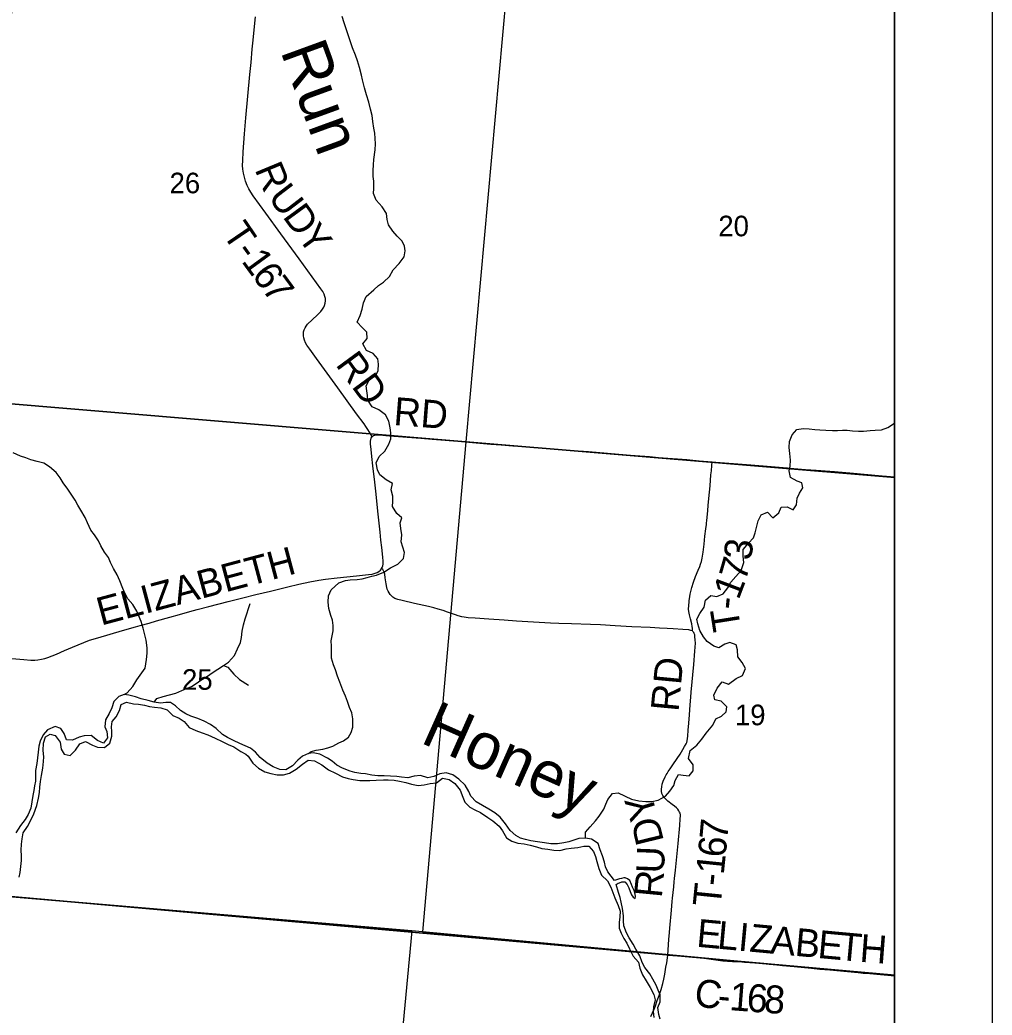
# Model space of a CAD drawing. Extents: x 0 to 680, y 0 to 440.
# Drawn here: x 551.69 to 586.54, y 243.22 to 278.88 of the extents above; entities that cross this region are included whole.
import ezdxf

# ---------------------------------------------------------------- set-up
doc = ezdxf.new("R2010")
doc.units = 0
for name, color, linetype in [('GM_X_Adjacent_County', 7, 'Continuous'), ('GM_X_County', 7, 'Continuous'), ('GM_X_County_Road', 7, 'Continuous'), ('GM_X_County_Road_Text', 7, 'Continuous'), ('GM_X_Minor_River', 7, 'Continuous'), ('GM_X_Minor_River_Text', 7, 'Continuous'), ('GM_X_Section', 7, 'Continuous'), ('GM_X_Section_Text', 7, 'Continuous'), ('GM_X_Township', 7, 'Continuous'), ('GM_X_Township_Road', 7, 'Continuous'), ('GM_X_Township_Road_Text', 7, 'Continuous'), ('SH_Data', 7, 'Continuous'), ('SH_Text', 7, 'Continuous')]:
    doc.layers.add(name, color=color, linetype=linetype)

msp = doc.modelspace()

# ---------------------------------------------------------------- linework, layer by layer
at = {"layer": 'GM_X_Adjacent_County'}
msp.add_lwpolyline([(520.893, 177.346), (583.052, 177.346), (583.052, 415.359), (345.039, 415.359)], dxfattribs=at)
at = {"layer": 'GM_X_County'}
msp.add_lwpolyline([(520.893, 177.346), (583.052, 177.346), (583.052, 415.359), (345.039, 415.359)], dxfattribs=at)
at = {"layer": 'GM_X_County_Road'}
for points in [[(564.653, 259.222), (564.675, 259.259), (564.693, 259.314), (564.704, 259.381), (564.707, 259.481), (564.698, 259.624), (564.66, 259.971), (564.63, 260.243), (564.598, 260.525), (564.521, 261.277), (564.455, 261.886), (564.406, 262.321), (564.341, 262.898), (564.303, 263.235), (564.273, 263.493), (564.258, 263.686), (564.254, 263.788), (564.261, 263.85), (564.273, 263.889), (564.299, 263.933), (564.311, 263.946)], [(564.311, 263.946), (564.326, 263.962), (564.358, 263.985), (564.406, 264.002), (564.478, 264.011), (564.575, 264.009), (564.804, 263.987), (564.935, 263.978), (565.566, 263.934), (566.057, 263.894), (566.471, 263.858), (567.388, 263.786), (568.566, 263.683), (568.937, 263.652), (569.361, 263.618), (569.885, 263.579), (570.43, 263.539), (571.336, 263.469), (572.068, 263.412), (572.755, 263.356), (573.573, 263.29), (574.261, 263.231), (574.577, 263.204), (575.592, 263.123), (576.04, 263.086), (576.507, 263.048)], [(576.507, 263.048), (576.64, 263.037), (577.578, 262.959), (577.895, 262.933), (578.473, 262.891), (578.909, 262.854), (579.203, 262.827), (579.432, 262.808), (579.847, 262.774), (580.229, 262.746), (580.884, 262.694), (581.571, 262.634), (582.597, 262.549), (583.052, 262.512)], [(551.249, 256.015), (551.827, 255.958), (552.079, 255.941), (552.222, 255.94), (552.332, 255.948), (552.464, 255.968), (552.582, 255.995), (552.687, 256.03), (553.002, 256.159), (553.284, 256.28), (553.575, 256.406), (553.979, 256.573), (554.184, 256.649), (554.476, 256.74), (555.359, 256.997), (555.834, 257.128), (556.002, 257.176), (556.318, 257.265), (556.583, 257.343), (557.064, 257.478), (557.412, 257.574), (557.781, 257.677), (558.045, 257.751), (558.457, 257.858), (559.157, 258.036), (559.677, 258.167), (560.143, 258.286), (560.675, 258.415), (561.048, 258.506), (561.292, 258.565), (561.687, 258.657), (562.082, 258.745), (562.404, 258.808), (562.641, 258.845), (563.065, 258.891), (563.752, 258.957), (564.188, 259.004), (564.318, 259.025), (564.416, 259.05), (564.489, 259.08), (564.557, 259.121), (564.609, 259.165), (564.646, 259.209), (564.653, 259.222)], [(574.301, 243.173), (574.366, 243.3), (574.42, 243.436), (574.466, 243.549), (574.535, 243.74), (574.599, 243.92), (574.669, 244.131), (574.731, 244.347), (574.768, 244.512), (574.802, 244.685), (574.848, 244.931), (574.877, 245.097), (574.905, 245.266), (574.919, 245.364)], [(574.919, 245.364), (575.454, 245.327), (575.997, 245.279), (576.14, 245.266), (576.386, 245.237), (576.629, 245.201), (576.889, 245.163), (577.052, 245.147), (577.238, 245.137), (577.468, 245.134), (577.664, 245.121), (578.031, 245.091), (578.314, 245.066), (578.541, 245.045), (578.824, 245.019), (579.02, 245), (579.438, 244.956), (579.813, 244.919), (580.067, 244.896), (580.368, 244.871), (580.716, 244.841), (581.228, 244.789), (581.74, 244.742), (581.915, 244.727), (582.242, 244.708), (582.542, 244.681), (582.963, 244.644), (583.052, 244.636)]]:
    msp.add_lwpolyline(points, dxfattribs=at)
at = {"layer": 'GM_X_Minor_River'}
for points in [[(565.498, 270.607), (565.475, 270.775), (565.392, 270.958), (565.208, 271.129), (565.052, 271.307), (564.903, 271.538), (564.847, 271.727), (564.826, 271.942), (564.67, 272.187), (564.462, 272.426), (564.367, 272.663), (564.378, 272.843), (564.37, 273.098), (564.354, 273.272), (564.353, 273.48), (564.358, 273.694), (564.369, 273.882), (564.417, 274.229), (564.429, 274.436), (564.427, 274.637), (564.405, 274.826), (564.376, 275.007), (564.341, 275.242), (564.312, 275.451), (564.251, 275.68), (564.197, 275.929), (564.116, 276.199), (564.041, 276.442), (563.968, 276.738), (563.932, 276.906), (563.858, 277.176), (563.783, 277.419), (563.721, 277.615), (563.613, 277.878), (563.525, 278.135), (563.45, 278.344), (563.368, 278.594), (563.312, 278.776), (563.237, 278.999)], [(562.036, 252.594), (562.127, 252.661), (562.309, 252.71), (562.545, 252.752), (562.72, 252.795), (562.909, 252.858), (563.12, 252.974), (563.289, 253.05), (563.46, 253.174), (563.565, 253.345), (563.616, 253.539), (563.623, 253.84), (563.581, 254.049), (563.506, 254.245), (563.43, 254.461), (563.354, 254.65), (563.266, 254.866), (563.158, 255.15), (563.076, 255.36), (562.995, 255.589), (562.925, 255.765), (562.851, 256.015), (562.862, 256.222), (562.861, 256.443), (562.845, 256.631), (562.876, 256.811), (562.914, 256.991), (562.919, 257.179), (562.89, 257.374), (562.827, 257.543), (562.759, 257.792), (562.738, 258.02), (562.75, 258.241), (562.849, 258.46), (563.116, 258.715), (563.353, 258.797), (563.521, 258.813), (563.782, 258.828), (563.951, 258.857), (564.133, 258.9), (564.301, 258.95), (564.47, 258.986), (564.727, 259.088), (564.972, 259.243), (565.237, 259.384), (565.443, 259.581), (565.475, 259.801), (565.412, 259.99), (565.356, 260.179), (565.382, 260.426), (565.348, 260.655), (565.319, 260.856), (565.377, 261.043), (565.193, 261.188), (565.038, 261.446), (565.056, 261.619), (565.053, 261.814), (564.998, 262.036), (565.044, 262.27), (564.813, 262.395), (564.589, 262.581), (564.5, 262.764), (564.452, 263.013), (564.571, 263.232), (564.77, 263.428), (564.917, 263.673), (564.982, 263.872), (564.987, 264.086), (564.964, 264.268), (564.91, 264.504), (564.795, 264.734), (564.557, 264.913), (564.319, 265.013), (564.163, 265.251), (564.147, 265.418), (564.125, 265.593), (564.095, 265.768), (564.215, 266), (564.446, 266.142), (564.531, 266.321), (564.536, 266.542), (564.514, 266.737), (564.351, 266.928), (564.112, 267.034), (563.984, 267.271), (564.136, 267.462), (564.128, 267.697), (563.951, 267.862), (563.774, 268.053), (563.881, 268.292), (563.953, 268.511), (564.005, 268.745), (564.104, 268.964), (564.372, 269.205), (564.543, 269.362), (564.72, 269.486), (564.933, 269.682), (565.066, 269.92), (565.286, 270.15), (565.465, 270.387), (565.498, 270.607)], [(580.574, 264.177), (580.815, 264.172), (580.996, 264.174), (581.171, 264.177), (581.338, 264.18), (581.539, 264.162), (581.747, 264.144), (581.934, 264.146), (582.163, 264.168), (582.344, 264.177), (582.572, 264.192), (582.796, 264.281), (582.965, 264.378), (583.052, 264.448)], [(571.96, 249.565), (571.959, 249.773), (572.131, 249.963), (572.317, 250.18), (572.455, 250.351), (572.615, 250.595), (572.687, 250.775), (572.765, 250.947), (572.931, 251.164), (573.132, 251.187), (573.61, 250.962), (573.87, 250.902), (574.13, 250.869), (574.345, 250.878), (574.567, 250.92), (574.825, 251.061), (574.99, 251.239), (575.123, 251.45), (575.181, 251.63), (575.3, 251.841), (575.467, 251.817), (575.681, 251.799), (575.819, 251.977), (575.817, 252.191), (575.655, 252.409), (575.709, 252.703), (575.955, 252.892), (576.134, 253.109), (576.287, 253.326), (576.528, 253.609), (576.634, 253.834), (576.838, 253.937), (577.009, 254.087), (577.027, 254.268), (576.824, 254.467), (576.597, 254.519), (576.561, 254.687), (576.68, 254.932), (576.86, 255.156), (577.093, 255.077), (577.359, 255.279), (577.59, 255.394), (577.696, 255.64), (577.58, 255.85), (577.425, 256.061), (577.41, 256.309), (577.361, 256.485), (577.142, 256.577), (576.96, 256.514), (576.742, 256.385), (576.562, 256.436), (576.318, 256.602), (576.188, 256.772), (576.066, 257.003), (575.985, 257.239), (575.955, 257.407), (576.061, 257.613), (576.213, 257.837), (576.26, 258.084), (576.451, 258.254), (576.672, 258.222), (576.902, 258.311), (577.061, 258.535), (577.167, 258.733), (577.346, 258.937), (577.538, 259.147), (577.639, 259.44), (577.611, 259.668), (577.617, 259.909), (577.81, 260.132), (577.982, 260.323), (578.04, 260.502), (578.092, 260.696), (578.157, 260.929), (578.263, 261.147), (578.486, 261.236), (578.683, 261.044), (578.888, 261.214), (578.98, 261.426), (579.195, 261.428), (579.407, 261.329), (579.532, 261.507), (579.551, 261.748), (579.629, 261.927), (579.754, 262.112), (579.718, 262.287), (579.546, 262.358), (579.307, 262.484), (579.266, 262.719), (579.304, 262.892), (579.315, 263.107), (579.287, 263.342), (579.259, 263.557), (579.271, 263.778), (579.377, 264.01), (579.542, 264.2), (579.771, 264.242), (579.979, 264.231), (580.186, 264.206), (580.367, 264.188), (580.574, 264.177)], [(555.418, 254.703), (555.532, 254.769), (555.729, 254.994), (555.879, 255.233), (555.994, 255.405), (556.178, 255.65), (556.228, 255.964), (556.244, 256.191), (556.246, 256.385), (556.216, 256.653), (556.152, 256.888), (556.108, 257.082), (556.03, 257.324), (555.881, 257.694), (555.737, 257.929), (555.558, 258.132), (555.447, 258.341), (555.376, 258.509), (555.265, 258.778), (555.168, 258.993), (555.043, 259.222), (554.932, 259.437), (554.861, 259.612), (554.716, 259.807), (554.585, 260.036), (554.5, 260.218), (554.356, 260.427), (554.224, 260.602), (554.113, 260.858), (554.022, 261.053), (553.865, 261.309), (553.76, 261.49), (553.668, 261.672), (553.544, 261.854), (553.406, 262.07), (553.235, 262.292), (553.13, 262.468), (552.985, 262.663), (552.747, 262.867), (552.541, 262.996), (552.308, 263.059), (552.081, 263.122), (551.895, 263.191), (551.709, 263.247), (551.449, 263.37)], [(556.504, 254.436), (556.599, 254.562), (556.821, 254.64), (557.049, 254.691), (557.277, 254.761), (557.492, 254.846), (557.659, 254.917), (557.834, 254.996), (558.002, 255.101), (558.178, 255.219), (558.413, 255.363), (558.582, 255.482), (558.777, 255.62), (558.979, 255.751), (559.168, 255.869), (559.378, 256.107), (559.487, 256.347), (559.59, 256.573), (559.626, 256.753), (559.655, 256.974), (559.705, 257.2), (559.767, 257.42), (559.938, 257.97)], [(558.979, 255.751), (559.139, 255.682), (559.35, 255.439), (559.555, 255.243), (559.885, 255.041)], [(559.948, 252.786), (559.575, 252.949), (559.342, 253.058), (559.129, 253.168), (558.943, 253.277), (558.719, 253.487), (558.513, 253.63), (558.294, 253.753), (558.061, 253.849), (557.808, 253.933), (557.629, 254.015), (557.443, 254.131), (557.258, 254.3), (557.086, 254.423), (556.918, 254.425), (556.731, 254.4), (556.504, 254.436), (556.284, 254.492), (556.038, 254.549), (555.825, 254.625), (555.592, 254.688), (555.418, 254.703), (555.237, 254.638), (555.054, 254.453), (554.978, 254.234), (554.882, 254.027), (554.752, 253.802), (554.736, 253.554), (554.801, 253.38), (554.825, 253.159), (554.682, 252.96), (554.463, 253.056), (554.244, 253.233), (553.99, 253.229), (553.816, 253.184), (553.574, 253.073), (553.354, 253.089), (553.276, 253.311), (553.151, 253.493), (552.945, 253.562), (552.676, 253.445), (552.514, 253.266), (552.418, 253.033), (552.369, 252.854), (552.339, 252.647), (552.317, 252.439), (552.288, 252.233), (552.245, 251.979), (552.249, 251.805), (552.247, 251.604), (552.205, 251.431), (552.183, 251.264), (552.154, 251.091), (552.118, 250.857), (552.075, 250.637), (551.979, 250.404), (551.87, 250.225), (551.707, 250.019)], [(551.954, 249.983), (552.063, 250.182), (552.186, 250.428), (552.29, 250.728), (552.353, 250.988), (552.389, 251.201), (552.405, 251.382), (552.427, 251.589), (552.457, 251.809), (552.506, 252.063), (552.529, 252.303), (552.545, 252.47), (552.521, 252.698), (552.537, 252.965), (552.606, 253.185), (552.775, 253.283), (552.955, 253.234), (553.132, 252.998), (553.169, 252.75), (553.274, 252.569), (553.488, 252.519), (553.677, 252.711), (553.84, 252.936), (554.042, 253.028), (554.294, 252.891), (554.467, 252.822), (554.714, 252.806), (554.91, 252.964), (554.979, 253.21), (554.981, 253.384), (554.97, 253.552), (554.992, 253.739), (555.141, 253.911), (555.258, 254.137), (555.314, 254.35), (555.508, 254.428), (555.755, 254.372), (555.942, 254.356), (556.149, 254.327), (556.329, 254.278), (556.509, 254.249), (556.742, 254.233), (556.962, 254.163), (557.167, 253.96), (557.393, 253.857), (557.579, 253.735), (557.75, 253.525), (557.996, 253.415), (558.222, 253.333), (558.429, 253.263), (558.681, 253.147), (558.94, 253.023), (559.153, 252.92), (559.359, 252.831), (559.611, 252.667), (559.784, 252.565), (559.874, 252.493)], [(559.874, 252.493), (560.042, 252.248), (560.245, 252.062), (560.463, 251.936), (560.676, 251.871), (560.91, 251.832), (561.131, 251.826), (561.354, 251.888), (561.586, 252.029), (561.818, 252.211), (562.023, 252.354), (562.25, 252.335), (562.515, 252.188), (562.745, 252.014), (563.004, 251.894), (563.249, 251.761), (563.448, 251.696), (563.635, 251.658), (563.876, 251.625), (564.064, 251.621), (564.231, 251.63), (564.453, 251.638), (564.715, 251.652), (564.882, 251.647), (565.103, 251.635), (565.29, 251.597), (565.517, 251.558), (565.724, 251.5), (565.964, 251.447), (566.179, 251.475), (566.395, 251.517), (566.617, 251.538), (566.836, 251.707), (567.069, 251.661), (567.28, 251.515), (567.475, 251.276), (567.563, 251.033), (567.639, 250.85), (567.816, 250.665), (567.995, 250.58), (568.2, 250.474), (568.457, 250.301), (568.635, 250.176), (568.865, 249.989), (568.988, 249.819), (569.136, 249.574), (569.321, 249.456), (569.541, 249.383), (569.768, 249.351), (569.982, 249.312), (570.201, 249.247), (570.401, 249.195), (570.608, 249.163), (570.829, 249.131), (571.043, 249.119), (571.273, 249.18), (571.448, 249.203), (571.683, 249.23), (571.899, 249.272), (572.08, 249.274), (572.249, 249.076), (572.319, 248.9), (572.368, 248.718), (572.436, 248.475), (572.537, 248.238), (572.753, 248.032), (572.875, 247.808), (572.937, 247.612), (573.013, 247.416), (573.134, 247.152), (573.202, 246.943), (573.197, 246.742), (573.172, 246.535), (573.174, 246.334), (573.236, 246.152), (573.332, 245.968), (573.442, 245.792), (573.537, 245.588), (573.672, 245.337), (573.861, 245.118), (573.909, 244.903), (574.01, 244.659), (574.139, 244.448), (574.281, 244.21), (574.409, 243.959), (574.457, 243.764), (574.398, 243.518), (574.394, 243.35), (574.415, 243.129)], [(573, 248.043), (572.761, 248.353), (572.685, 248.529), (572.642, 248.698), (572.574, 248.921), (572.492, 249.137), (572.411, 249.367), (572.18, 249.52), (571.96, 249.565), (571.718, 249.544), (571.549, 249.488), (571.359, 249.426), (571.191, 249.397), (570.962, 249.355), (570.72, 249.355), (570.487, 249.387), (570.239, 249.427), (570.006, 249.466), (569.812, 249.511), (569.632, 249.562), (569.46, 249.653), (569.257, 249.839), (569.095, 250.078), (568.907, 250.317), (568.709, 250.462), (568.498, 250.601), (568.267, 250.727), (568.042, 250.86), (567.846, 251.066), (567.783, 251.235), (567.647, 251.453), (567.418, 251.679), (567.201, 251.832), (566.968, 251.904), (566.746, 251.87), (566.522, 251.768), (566.306, 251.726), (566.047, 251.806), (565.825, 251.778), (565.595, 251.724), (565.361, 251.75), (565.194, 251.774), (564.973, 251.786), (564.745, 251.791), (564.517, 251.79), (564.303, 251.822), (564.076, 251.861), (563.909, 251.879), (563.695, 251.918), (563.522, 251.962), (563.256, 252.062), (563.051, 252.174), (562.88, 252.313), (562.709, 252.431), (562.444, 252.564), (562.204, 252.617), (562.036, 252.594), (561.819, 252.499), (561.647, 252.356), (561.461, 252.153), (561.223, 252.012), (561.002, 252.017), (560.763, 252.117), (560.545, 252.242), (560.302, 252.449), (560.132, 252.641), (559.948, 252.786)], [(551.707, 250.019), (551.537, 249.754)], [(551.665, 248.161), (551.701, 248.334), (551.717, 248.541), (551.739, 248.755), (551.741, 248.929), (551.73, 249.129), (551.746, 249.343), (551.762, 249.537), (551.804, 249.75), (551.954, 249.983)], [(573.065, 247.904), (573.133, 247.949), (573.18, 247.955), (573.269, 247.999), (573.369, 247.99), (573.454, 247.901), (573.518, 247.779), (573.562, 247.644), (573.612, 247.529), (573.677, 247.447), (573.743, 247.392), (573.759, 247.472), (573.747, 247.552), (573.71, 247.687), (573.653, 247.809), (573.615, 247.904), (573.551, 248.039), (573.473, 248.108), (573.386, 248.144), (573.339, 248.138), (573.251, 248.114), (573.184, 248.102), (573, 248.043)], [(574.641, 243.07), (574.592, 243.245), (574.558, 243.487), (574.637, 243.699), (574.636, 243.947), (574.567, 244.116), (574.491, 244.286), (574.375, 244.503), (574.266, 244.7), (574.091, 244.925), (573.988, 245.102), (573.907, 245.338), (573.772, 245.576), (573.669, 245.759), (573.527, 245.99), (573.438, 246.167), (573.337, 246.417), (573.321, 246.598), (573.325, 246.772), (573.292, 247.034), (573.237, 247.27), (573.201, 247.438), (573.145, 247.614), (573.065, 247.904)]]:
    msp.add_lwpolyline(points, dxfattribs=at)
at = {"layer": 'GM_X_Section'}
for points in [[(551.738, 282.858), (551.865, 282.849), (569.252, 281.267), (567.668, 263.758), (550.073, 265.234)], [(583.052, 262.482), (583.052, 279.965), (569.252, 281.267), (567.668, 263.758)], [(567.668, 263.758), (566.121, 246.205), (565.735, 246.238), (548.455, 247.703), (550.073, 265.234)], [(583.052, 244.621), (583.052, 262.482), (567.668, 263.758), (566.121, 246.205)], [(548.083, 247.75), (548.455, 247.703), (565.735, 246.238), (564.105, 228.859), (546.506, 230.219)], [(583.052, 241.911), (583.052, 244.621), (566.121, 246.205), (565.735, 246.238), (564.105, 228.859), (581.763, 227.152)]]:
    msp.add_lwpolyline(points, close=True, dxfattribs=at)
at = {"layer": 'GM_X_Township'}
msp.add_lwpolyline([(583.052, 244.654), (583.052, 332.964), (582.861, 332.98), (573.829, 333.802), (556.214, 335.657), (538.661, 337.15), (537.414, 324.084), (536.634, 314.536), (536.249, 310.407), (534.752, 292.602), (530.949, 249.248), (541.823, 248.323)], close=True, dxfattribs=at)
msp.add_lwpolyline([(520.893, 177.346), (583.052, 177.346), (583.052, 244.654), (541.823, 248.323)], dxfattribs=at)
at = {"layer": 'GM_X_Township_Road'}
for points in [[(564.311, 263.946), (564.275, 264.006), (564.216, 264.106), (564.16, 264.2), (564.091, 264.307), (564.024, 264.405), (563.754, 264.766), (563.084, 265.696), (562.32, 266.752), (562.081, 267.08), (561.973, 267.23), (561.924, 267.314), (561.885, 267.402), (561.861, 267.484), (561.849, 267.557), (561.848, 267.631), (561.857, 267.705), (561.878, 267.776), (561.908, 267.844), (561.948, 267.907), (562.002, 267.973), (562.338, 268.301), (562.469, 268.435), (562.534, 268.512), (562.582, 268.588), (562.608, 268.651), (562.629, 268.727), (562.639, 268.817), (562.636, 268.896), (562.621, 268.973), (562.592, 269.055), (562.544, 269.147), (562.477, 269.248), (561.695, 270.319), (561.035, 271.22), (560.499, 271.954), (560.049, 272.574), (559.959, 272.711), (559.895, 272.824), (559.835, 272.952), (559.776, 273.104), (559.732, 273.249), (559.701, 273.387), (559.679, 273.537), (559.671, 273.667), (559.672, 273.841), (559.691, 274.158), (559.736, 274.802), (559.784, 275.369), (559.861, 276.154), (559.933, 276.928), (559.973, 277.353), (560.018, 277.833), (560.048, 278.16), (560.072, 278.411), (560.126, 278.989)], [(575.793, 256.987), (575.797, 257.025), (575.8, 257.087), (575.792, 257.147), (575.77, 257.239), (575.721, 257.423), (575.685, 257.566), (575.665, 257.682), (575.659, 257.768), (575.661, 257.898), (575.673, 258.027), (575.679, 258.081), (575.688, 258.133), (575.719, 258.305), (575.778, 258.548), (575.836, 258.736), (575.909, 258.941), (576, 259.163), (576.058, 259.298), (576.09, 259.381), (576.122, 259.473), (576.15, 259.59), (576.185, 259.806), (576.213, 260.09), (576.244, 260.383), (576.28, 260.648), (576.299, 260.802), (576.304, 260.856), (576.311, 260.932), (576.344, 261.301), (576.363, 261.478), (576.387, 261.732), (576.427, 262.19), (576.461, 262.583), (576.475, 262.724), (576.494, 262.919), (576.507, 263.048)], [(575.793, 256.987), (575.789, 256.99), (575.742, 257.006), (575.707, 257.013), (575.669, 257.021), (575.456, 257.033), (575.102, 257.055), (574.886, 257.068), (574.612, 257.085), (574.277, 257.103), (573.627, 257.137), (573.026, 257.173), (572.501, 257.203), (572.14, 257.22), (571.462, 257.246), (571.002, 257.254), (570.704, 257.263), (569.483, 257.334), (569.047, 257.367), (568.501, 257.404), (568.012, 257.439), (567.75, 257.458), (567.617, 257.474), (567.523, 257.49), (567.398, 257.525), (567.301, 257.558), (567.02, 257.663), (566.863, 257.715), (566.679, 257.769), (566.522, 257.812), (566.333, 257.858), (565.835, 257.969), (565.386, 258.072), (565.237, 258.11), (565.132, 258.153), (565.056, 258.199), (565.005, 258.242), (564.959, 258.296), (564.923, 258.348), (564.886, 258.41), (564.856, 258.483), (564.84, 258.546), (564.815, 258.672), (564.786, 258.89), (564.765, 259.021), (564.748, 259.092), (564.723, 259.143), (564.691, 259.184), (564.653, 259.222)], [(574.919, 245.364), (574.951, 245.933), (574.972, 246.184), (574.988, 246.336), (575.046, 246.978), (575.072, 247.294), (575.084, 247.414), (575.126, 247.81), (575.145, 247.99), (575.157, 248.11), (575.187, 248.415), (575.211, 248.654), (575.283, 249.365), (575.348, 250.019), (575.361, 250.257), (575.364, 250.363), (575.362, 250.401), (575.351, 250.455), (575.335, 250.491), (575.308, 250.542), (575.267, 250.597), (575.221, 250.646), (575.154, 250.703), (575.068, 250.771), (574.911, 250.888), (574.84, 250.954), (574.784, 251.019), (574.736, 251.088), (574.702, 251.166), (574.686, 251.248), (574.685, 251.321), (574.694, 251.395), (574.715, 251.489), (574.752, 251.601), (574.821, 251.761), (574.856, 251.829), (574.888, 251.88), (574.929, 251.945), (575.002, 252.048), (575.118, 252.218), (575.353, 252.565), (575.456, 252.741), (575.516, 252.841), (575.567, 252.943), (575.589, 252.992), (575.602, 253.052), (575.616, 253.13), (575.627, 253.211), (575.648, 253.433), (575.665, 253.676), (575.689, 253.974), (575.716, 254.339), (575.738, 254.613), (575.754, 254.796), (575.846, 255.786), (575.886, 256.257), (575.905, 256.552), (575.897, 256.665), (575.886, 256.774), (575.876, 256.841), (575.862, 256.895), (575.846, 256.933), (575.816, 256.971), (575.793, 256.987)]]:
    msp.add_lwpolyline(points, dxfattribs=at)
at = {"layer": 'SH_Data'}
for p, q in [((586.539, 418.859), (586.539, 173.859)), ((583.039, 415.359), (583.039, 177.359))]:
    msp.add_line(p, q, dxfattribs=at)
at = {"layer": 'SH_Text'}
for points in [[(345.039, 415.359), (583.039, 415.359), (583.039, 177.359), (345.039, 177.359)], [(345.039, 415.359), (345.039, 177.359), (583.038, 177.359), (583.038, 415.359)]]:
    msp.add_lwpolyline(points, close=True, dxfattribs=at)

# ---------------------------------------------------------------- texts
at = {"layer": 'GM_X_County_Road_Text'}
for s, height, rotation, p in [('RD', 1.0014, 355.5637, (565.061, 264.368)), ('ELIZABETH', 1.0014, 14.9614, (554.595, 257.173)), ('E', 1.001, 354.7214, (575.917, 245.672)), ('L', 1.001, 354.7221, (576.663, 245.603)), ('I', 1.001, 354.7236, (577.409, 245.534)), ('Z', 1.001, 354.7214, (577.818, 245.497)), ('A', 1.001, 354.7215, (578.564, 245.428)), ('B', 1.001, 354.7227, (579.441, 245.347)), ('E', 1.001, 354.7214, (580.26, 245.271)), ('T', 1.001, 354.7652, (581.007, 245.202)), ('H', 1.001, 355.6309, (581.769, 245.132)), ('C', 1.001, 353.515, (575.834, 243.536)), ('1', 1.001, 355.5212, (577.099, 243.401)), ('6', 1.001, 355.6816, (577.717, 243.353)), ('8', 1.001, 356.1401, (578.341, 243.306)), ('-', 1.001, 354.7364, (576.675, 243.44))]:
    msp.add_text(s, height=height, rotation=rotation, dxfattribs=at).set_placement(p)
at = {"layer": 'GM_X_Minor_River_Text'}
for s, height, rotation, p in [('Run', 1.6684, 290.0167, (561.016, 277.773)), ('Honey', 1.6688, 336.0005, (565.998, 253))]:
    msp.add_text(s, height=height, rotation=rotation, dxfattribs=at).set_placement(p)
at = {"layer": 'GM_X_Section_Text'}
for s, p in [('26', (557.051, 272.669)), ('20', (576.724, 271.127)), ('25', (557.499, 254.877)), ('19', (577.319, 253.606))]:
    msp.add_text(s, height=0.7377, rotation=0, dxfattribs=at).set_placement(p)
at = {"layer": 'GM_X_Township_Road_Text'}
for s, height, rotation, p in [('R', 1.001, 292.5262, (560.093, 273.528)), ('U', 1.001, 307.5082, (560.548, 272.525)), ('D', 1.001, 306.0903, (561.081, 271.832)), ('T', 1.001, 304.2582, (558.923, 271.216)), ('Y', 1.001, 306.0903, (561.6, 271.12)), ('-', 1.001, 305.8698, (559.362, 270.572)), ('1', 1.001, 306.1096, (559.605, 270.235)), ('6', 1.001, 306.1913, (559.97, 269.735)), ('7', 1.001, 306.2139, (560.334, 269.237)), ('RD', 1.0014, 306.2798, (562.979, 266.528)), ('3', 1.001, 82.828, (577.899, 259.487)), ('7', 1.001, 73.9254, (577.694, 258.728)), ('1', 1.001, 69.3313, (577.449, 258.068)), ('-', 1.001, 84.5116, (577.426, 257.727)), ('T', 1.001, 99.0023, (577.541, 257.054)), ('RD', 1.0014, 84.5852, (575.295, 254.071)), ('Y', 1.001, 106.528, (574.555, 250.364)), ('D', 1.001, 103.7658, (574.778, 249.458)), ('7', 1.001, 84.8925, (577.041, 249.467)), ('6', 1.001, 84.3354, (576.979, 248.842)), ('U', 1.001, 87.9218, (574.776, 248.283)), ('1', 1.001, 84.2698, (576.917, 248.227)), ('R', 1.001, 84.5473, (574.694, 247.401)), ('-', 1.001, 84.2572, (576.876, 247.818)), ('T', 1.001, 84.2604, (576.801, 247.073))]:
    msp.add_text(s, height=height, rotation=rotation, dxfattribs=at).set_placement(p)

doc.saveas('drawing.dxf')
